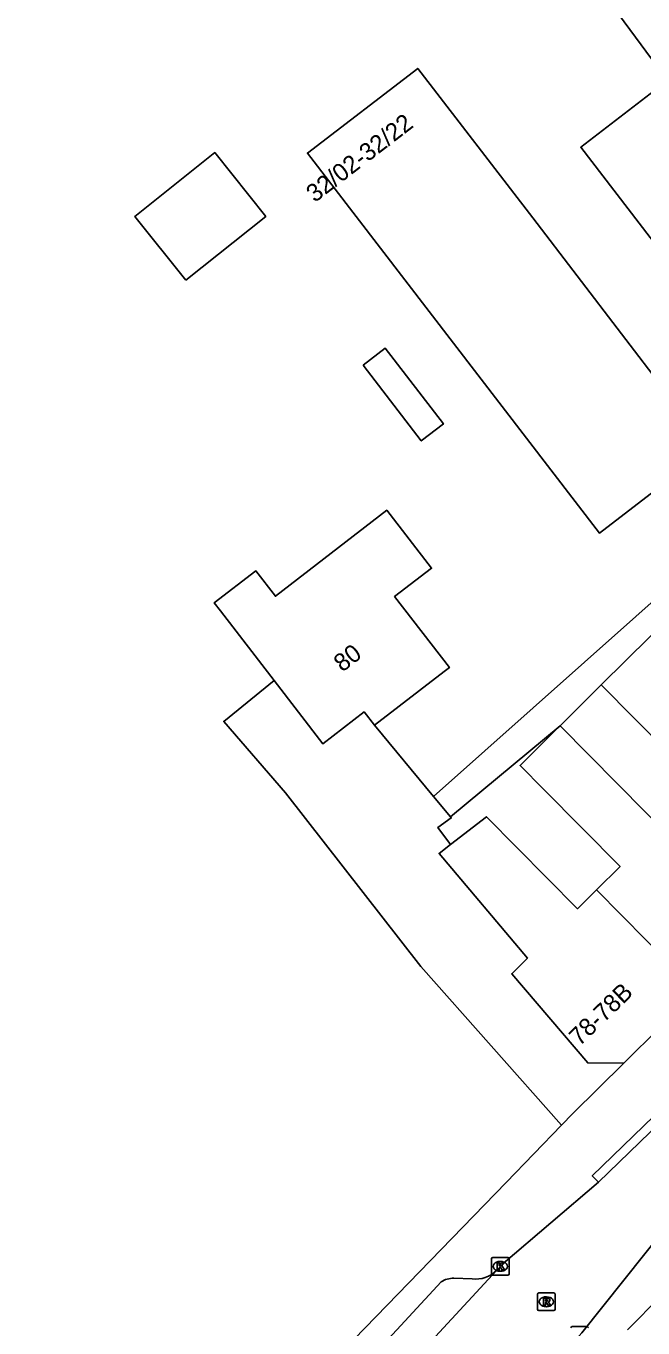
# Model space of a CAD drawing. Extents: x 161771 to 163125, y 382479 to 383177.
# Drawn here: x 162035.2 to 162070.2, y 382823.2 to 382897 of the extents above; entities that cross this region are included whole.
import ezdxf

# ---------------------------------------------------------------- set-up
doc = ezdxf.new("R2010")
doc.units = 0
for name, color, linetype in [('IMGEO_Hek', 7, 'Continuous'), ('IMGEO_Kolk', 7, 'Continuous'), ('IMGEO_Pand', 7, 'Continuous'), ('IMGEO_Pand_nummerreeks', 7, 'Continuous'), ('IMGEO_Rijbaan_lokaal_open', 7, 'Continuous'), ('IMGEO_Rioolput', 7, 'Continuous'), ('IMGEO_Voetpad_onverhard', 7, 'Continuous'), ('IMGEO_Voetpad_open', 7, 'Continuous')]:
    doc.layers.add(name, color=color, linetype=linetype)

msp = doc.modelspace()

# ---------------------------------------------------------------- linework, layer by layer
at = {"layer": 'IMGEO_Hek'}
msp.add_lwpolyline([(162071.612, 382893.899), (162067.649, 382899.278), (162071.852, 382902.522)], dxfattribs=at)
at = {"layer": 'IMGEO_Kolk'}
for p, q in [((162061.626, 382826.216), (162061.626, 382827.068)), ((162061.701, 382827.142), (162062.553, 382827.142)), ((162062.114, 382826.922), (162062.139, 382826.922)), ((162062.627, 382827.068), (162062.627, 382826.216)), ((162062.553, 382826.142), (162061.701, 382826.142)), ((162062.137, 382826.362), (162062.112, 382826.362)), ((162066.196, 382823.224), (162067.048, 382823.224))]:
    msp.add_line(p, q, dxfattribs=at)
for points in [[(162061.626, 382826.216), (162061.626, 382827.068)], [(162061.701, 382827.142), (162062.553, 382827.142)], [(162061.947, 382826.842), (162062.07, 382826.842), (162062.07, 382826.691), (162062.2, 382826.842), (162062.364, 382826.842), (162062.218, 382826.691), (162062.371, 382826.442), (162062.219, 382826.442), (162062.134, 382826.606), (162062.07, 382826.539), (162062.07, 382826.442), (162061.947, 382826.442), (162061.947, 382826.842)], [(162062.627, 382827.068), (162062.627, 382826.216)], [(162062.553, 382826.142), (162061.701, 382826.142)], [(162066.196, 382823.224), (162067.048, 382823.224)]]:
    msp.add_lwpolyline(points, dxfattribs=at)
for centre, start, end in [((162061.703, 382827.066), 91.55205, 178.44795), ((162061.703, 382827.066), 91.55205, 178.44795), ((162062.551, 382827.066), 1.55205, 88.44795), ((162062.551, 382827.066), 1.55205, 88.44795), ((162061.703, 382826.218), 181.55205, 268.44795), ((162061.703, 382826.218), 181.55205, 268.44795), ((162062.551, 382826.218), 271.55205, 358.44795), ((162062.551, 382826.218), 271.55205, 358.44795), ((162066.198, 382823.148), 91.55205, 178.44795), ((162066.198, 382823.148), 91.55205, 178.44795), ((162067.046, 382823.148), 1.55205, 88.44795), ((162067.046, 382823.148), 1.55205, 88.44795)]:
    msp.add_arc(centre, 0.0765, start, end, dxfattribs=at)
for centre, major_axis, ratio, start_param, end_param in [((162062.113, 382826.642), (-0.387, 0.002), 0.722429, 4.712389, 7.853982), ((162062.138, 382826.642), (-0.39, 0.002), 0.717154, 1.570796, 4.712389)]:
    msp.add_ellipse(centre, major_axis=major_axis, ratio=ratio, start_param=start_param, end_param=end_param, dxfattribs=at)
at = {"layer": 'IMGEO_Pand'}
for points in [[(162082.588, 382879.645), (162067.761, 382868.227), (162051.197, 382889.784), (162057.452, 382894.592), (162063.969, 382886.113), (162071.515, 382876.245), (162075.187, 382879.066), (162066.693, 382890.12), (162071.612, 382893.899)], [(162044.298, 382882.583), (162041.413, 382886.195), (162045.943, 382889.812), (162048.828, 382886.2), (162044.298, 382882.583)], [(162054.345, 382877.751), (162055.608, 382878.722), (162058.907, 382874.429), (162057.644, 382873.458), (162054.345, 382877.751)], [(162049.31, 382859.864), (162046.262, 382863.828), (162045.914, 382864.279), (162048.271, 382866.092), (162049.377, 382864.654), (162055.694, 382869.529), (162058.229, 382866.239), (162056.14, 382864.632), (162059.24, 382860.603), (162058.955, 382860.384), (162054.992, 382857.335)], [(162054.992, 382857.335), (162054.411, 382858.09), (162052.063, 382856.285), (162049.31, 382859.864)], [(162065.515, 382857.305), (162067.856, 382859.621)], [(162067.856, 382859.621), (162073.499, 382853.916), (162074.945, 382855.346)], [(162067.582, 382847.995), (162068.923, 382849.322), (162064.598, 382853.695), (162063.247, 382855.061), (162065.398, 382857.189), (162065.515, 382857.305)], [(162076.859, 382845.833), (162065.515, 382857.305)], [(162059.301, 382850.566), (162061.338, 382852.148), (162066.501, 382846.927), (162067.582, 382847.995)], [(162069.123, 382838.17), (162067.09, 382838.181), (162062.776, 382843.242), (162063.668, 382844.124), (162058.654, 382850.064), (162059.301, 382850.566)], [(162067.582, 382847.995), (162073.253, 382842.261)], [(162073.253, 382842.261), (162069.123, 382838.17)], [(162075.068, 382828.825), (162069.342, 382823.052)]]:
    msp.add_lwpolyline(points, dxfattribs=at)
at = {"layer": 'IMGEO_Rijbaan_lokaal_open'}
for points in [[(162049.31, 382859.864), (162046.448, 382857.555), (162049.956, 382853.511), (162057.62, 382843.655), (162065.602, 382834.655)], [(162058.342, 382853.296), (162054.992, 382857.335)], [(162059.305, 382852.135), (162058.342, 382853.296)], [(162059.301, 382850.566), (162058.578, 382851.531), (162059.352, 382852.078), (162059.305, 382852.135)], [(162065.602, 382834.655), (162066.249, 382835.323), (162069.123, 382838.17)], [(162071.188, 382834.811), (162067.689, 382831.412)], [(162052.396, 382807.356), (162053.317, 382808.296), (162066.601, 382822.699), (162066.75, 382822.87), (162071.513, 382828.84), (162074.309, 382831.578)], [(162061.907, 382826.409), (162062.286, 382826.805), (162067.689, 382831.412)], [(162061.907, 382826.409), (162026.538, 382788.136)]]:
    msp.add_lwpolyline(points, dxfattribs=at)
at = {"layer": 'IMGEO_Rioolput'}
for p, q in [((162064.314, 382825.136), (162065.166, 382825.136)), ((162064.239, 382824.21), (162064.239, 382825.062)), ((162064.75, 382824.356), (162064.725, 382824.356)), ((162064.727, 382824.916), (162064.752, 382824.916)), ((162065.24, 382825.062), (162065.24, 382824.21)), ((162065.166, 382824.136), (162064.314, 382824.136))]:
    msp.add_line(p, q, dxfattribs=at)
for points in [[(162064.314, 382825.136), (162065.166, 382825.136)], [(162064.239, 382824.21), (162064.239, 382825.062)], [(162064.828, 382824.834), (162064.576, 382824.836), (162064.576, 382824.436)], [(162064.576, 382824.436), (162064.7, 382824.436), (162064.7, 382824.598), (162064.711, 382824.598)], [(162064.754, 382824.755), (162064.7, 382824.755), (162064.7, 382824.674)], [(162064.7, 382824.674), (162064.752, 382824.674)], [(162064.758, 382824.569), (162064.829, 382824.436), (162064.969, 382824.436), (162064.904, 382824.562)], [(162065.24, 382825.062), (162065.24, 382824.21)], [(162065.166, 382824.136), (162064.314, 382824.136)]]:
    msp.add_lwpolyline(points, dxfattribs=at)
for centre, radius, start, end in [((162064.316, 382825.06), 0.0765, 91.55205, 178.44795), ((162064.316, 382825.06), 0.0765, 91.55205, 178.44795), ((162065.164, 382825.06), 0.0765, 1.55205, 88.44795), ((162065.164, 382825.06), 0.0765, 1.55205, 88.44795), ((162064.71, 382824.545), 0.0533, 26.02933, 88.69889), ((162064.736, 382824.863), 0.19, 274.7715, 282.96867), ((162064.76, 382824.659), 0.0964, 77.00612, 93.18647), ((162064.774, 382824.716), 0.0378, 276.66336, 79.67722), ((162064.827, 382824.724), 0.109, 350.36119, 89.41601), ((162064.825, 382824.724), 0.112, 277.58423, 350.98172), ((162064.809, 382824.509), 0.108, 29.51342, 73.79051), ((162064.316, 382824.212), 0.0765, 181.55205, 268.44795), ((162064.316, 382824.212), 0.0765, 181.55205, 268.44795), ((162065.164, 382824.212), 0.0765, 271.55205, 358.44795), ((162065.164, 382824.212), 0.0765, 271.55205, 358.44795)]:
    msp.add_arc(centre, radius, start, end, dxfattribs=at)
for centre, major_axis, ratio, start_param, end_param in [((162064.726, 382824.636), (-0.387, 0.002), 0.722429, 4.712389, 7.853982), ((162064.751, 382824.636), (-0.39, 0.002), 0.717154, 1.570796, 4.712389)]:
    msp.add_ellipse(centre, major_axis=major_axis, ratio=ratio, start_param=start_param, end_param=end_param, dxfattribs=at)
at = {"layer": 'IMGEO_Voetpad_onverhard'}
msp.add_lwpolyline([(162071.612, 382893.899), (162067.649, 382899.278), (162071.852, 382902.522)], dxfattribs=at)
at = {"layer": 'IMGEO_Voetpad_open'}
for points in [[(162058.342, 382853.296), (162075.47, 382868.534), (162076.16, 382867.837), (162067.856, 382859.621)], [(162065.515, 382857.305), (162059.305, 382852.135)], [(162067.689, 382831.412), (162067.341, 382831.77), (162070.84, 382835.169), (162071.188, 382834.811)], [(162044.337, 382812.289), (162051.316, 382819.905), (162055.097, 382823.809), (162058.778, 382827.609), (162062.458, 382831.409), (162065.602, 382834.655)], [(162059.499, 382825.97), (162060.538, 382825.942)], [(162045.469, 382811.365), (162058.771, 382825.758)]]:
    msp.add_lwpolyline(points, dxfattribs=at)
for centre, radius, start, end in [((162059.465, 382824.733), 1.238, 88.40319, 124.06886), ((162060.768, 382827.508), 1.583, 261.64917, 316.02241)]:
    msp.add_arc(centre, radius, start, end, dxfattribs=at)

# ---------------------------------------------------------------- texts
at = {"layer": 'IMGEO_Pand_nummerreeks'}
for s, rotation, p in [('32/02-32/22', 37.54592, (162051.614, 382886.951)), ('80', 37.5509, (162053.172, 382860.317)), ('78-78B', 44.16704, (162066.623, 382839.098))]:
    msp.add_text(s, height=1, rotation=rotation, dxfattribs=at).set_placement(p)

doc.saveas('drawing.dxf')
